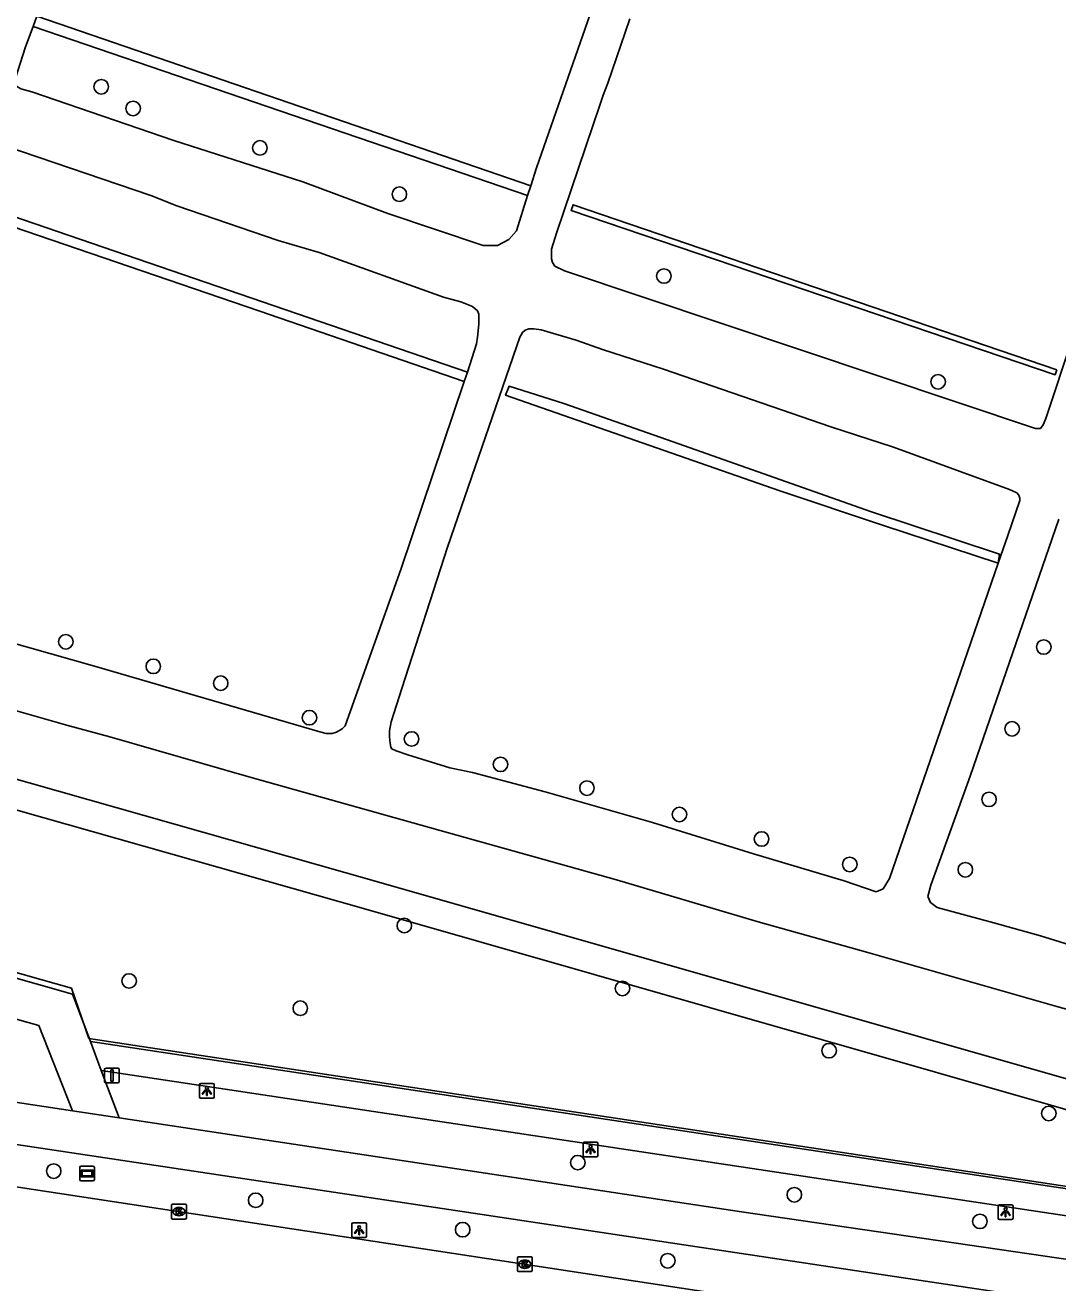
# Model space of a CAD drawing. Extents: x 163010 to 163853, y 382793 to 383982.
# Drawn here: x 163538.3 to 163607.8, y 382972.9 to 383057.6 of the extents above; entities that cross this region are included whole.
import ezdxf

# ---------------------------------------------------------------- set-up
doc = ezdxf.new("R2010")
doc.units = 0
for name, color, linetype in [('IMGEO_Boom', 7, 'Continuous'), ('IMGEO_Fietspad_gesloten', 7, 'Continuous'), ('IMGEO_Groenvoorziening', 7, 'Continuous'), ('IMGEO_Haag', 7, 'Continuous'), ('IMGEO_Hek', 7, 'Continuous'), ('IMGEO_Kolk', 7, 'Continuous'), ('IMGEO_Lichtpunt', 7, 'Continuous'), ('IMGEO_Rijbaan_lokaal_gesloten', 7, 'Continuous'), ('IMGEO_Straatnaambord', 7, 'Continuous'), ('IMGEO_Verkeersbordpaal', 7, 'Continuous'), ('IMGEO_Voetpad_gesloten', 7, 'Continuous'), ('IMGEO_Voetpad_open', 7, 'Continuous')]:
    doc.layers.add(name, color=color, linetype=linetype)

msp = doc.modelspace()

# ---------------------------------------------------------------- linework, layer by layer
at = {"layer": 'IMGEO_Boom'}
for centre in [(163543.418, 383053.468), (163545.563, 383052.008), (163554.1, 383049.35), (163563.487, 383046.229), (163581.291, 383040.721), (163599.748, 383033.598), (163541.035, 383016.091), (163606.86, 383015.735), (163546.922, 383014.437), (163551.461, 383013.303), (163557.435, 383010.98), (163564.308, 383009.549), (163604.726, 383010.231), (163570.293, 383007.836), (163576.112, 383006.238), (163603.175, 383005.477), (163582.339, 383004.462), (163587.866, 383002.812), (163593.8, 383001.099), (163601.578, 383000.739), (163563.818, 382996.984), (163545.297, 382993.252), (163578.503, 382992.746), (163556.815, 382991.413), (163592.412, 382988.557), (163607.198, 382984.331), (163575.497, 382981.018), (163540.22, 382980.447), (163553.813, 382978.481), (163590.07, 382978.854), (163567.746, 382976.502), (163602.56, 382977.06), (163581.551, 382974.409)]:
    msp.add_circle(centre, 0.489, dxfattribs=at)
at = {"layer": 'IMGEO_Fietspad_gesloten'}
for points in [[(163428.914, 383001.629), (163486.6, 382992.801), (163541.477, 382984.514)], [(163541.477, 382984.514), (163544.618, 382984.04)], [(163544.618, 382984.04), (163586.506, 382977.714), (163617.09, 382973.246)], [(163613.517, 382970.829), (163535.899, 382982.51), (163535.102, 382981.749), (163534.742, 382980.793)]]:
    msp.add_lwpolyline(points, dxfattribs=at)
at = {"layer": 'IMGEO_Groenvoorziening'}
for points in [[(163636.077, 382979.286), (163633.521, 382979.785), (163623.223, 382982.416), (163561.785, 383000), (163500, 383017.548), (163439.987, 383034.274), (163435.674, 383035.631)], [(163436.817, 383033.173), (163439.417, 383032.355), (163499.457, 383015.622), (163561.236, 382998.076), (163622.699, 382980.484), (163631.052, 382978.35)]]:
    msp.add_lwpolyline(points, dxfattribs=at)
at = {"layer": 'IMGEO_Haag'}
for points in [[(163572.325, 383046.79), (163539.081, 383058.231)], [(163572.119, 383046.144), (163538.827, 383057.529)], [(163567.854, 383033.628), (163554.018, 383038.368), (163534.837, 383044.927), (163535.079, 383045.55), (163568.063, 383034.251)], [(163607.727, 383034.411), (163607.625, 383034.072), (163575.048, 383045.128), (163575.182, 383045.521), (163607.727, 383034.411)], [(163603.791, 383021.378), (163595.993, 383023.933), (163589.084, 383026.253), (163570.631, 383032.695), (163570.872, 383033.301), (163574.564, 383032.137), (163581.909, 383029.546), (163595.205, 383024.857), (163603.88, 383021.986), (163603.791, 383021.378)]]:
    msp.add_lwpolyline(points, dxfattribs=at)
at = {"layer": 'IMGEO_Hek'}
for points in [[(163636.077, 382979.286), (163633.521, 382979.785), (163623.223, 382982.416), (163561.785, 383000), (163500, 383017.548), (163439.987, 383034.274), (163435.674, 383035.631)], [(163442.951, 383020.615), (163456.173, 383016.875), (163459.089, 383016.051), (163541.408, 382992.769), (163542.58, 382989.38)], [(163542.58, 382989.38), (163614.059, 382978.551), (163617.025, 382978.102), (163623.63, 382977.101)]]:
    msp.add_lwpolyline(points, dxfattribs=at)
at = {"layer": 'IMGEO_Kolk'}
for p, q in [((163548.15, 382977.292), (163548.15, 382978.144)), ((163548.225, 382978.218), (163549.077, 382978.218)), ((163548.638, 382977.998), (163548.663, 382977.998)), ((163549.151, 382978.144), (163549.151, 382977.292)), ((163549.077, 382977.218), (163548.225, 382977.218)), ((163548.661, 382977.438), (163548.636, 382977.438)), ((163571.426, 382973.751), (163571.426, 382974.603)), ((163571.501, 382974.677), (163572.353, 382974.677)), ((163571.914, 382974.457), (163571.939, 382974.457)), ((163572.427, 382974.603), (163572.427, 382973.751)), ((163572.353, 382973.677), (163571.501, 382973.677)), ((163571.937, 382973.897), (163571.912, 382973.897))]:
    msp.add_line(p, q, dxfattribs=at)
for points in [[(163548.15, 382977.292), (163548.15, 382978.144)], [(163548.225, 382978.218), (163549.077, 382978.218)], [(163548.471, 382977.918), (163548.594, 382977.918), (163548.594, 382977.767), (163548.724, 382977.918), (163548.888, 382977.918), (163548.742, 382977.767), (163548.895, 382977.518), (163548.743, 382977.518), (163548.658, 382977.682), (163548.594, 382977.615), (163548.594, 382977.518), (163548.471, 382977.518), (163548.471, 382977.918)], [(163549.151, 382978.144), (163549.151, 382977.292)], [(163549.077, 382977.218), (163548.225, 382977.218)], [(163571.426, 382973.751), (163571.426, 382974.603)], [(163571.501, 382974.677), (163572.353, 382974.677)], [(163571.747, 382974.377), (163571.87, 382974.377), (163571.87, 382974.226), (163572, 382974.377), (163572.164, 382974.377), (163572.018, 382974.226), (163572.171, 382973.977), (163572.019, 382973.977), (163571.934, 382974.141), (163571.87, 382974.074), (163571.87, 382973.977), (163571.747, 382973.977), (163571.747, 382974.377)], [(163572.427, 382974.603), (163572.427, 382973.751)], [(163572.353, 382973.677), (163571.501, 382973.677)]]:
    msp.add_lwpolyline(points, dxfattribs=at)
for centre, start, end in [((163548.227, 382978.142), 91.55205, 178.44795), ((163548.227, 382978.142), 91.55205, 178.44795), ((163549.075, 382978.142), 1.55205, 88.44795), ((163549.075, 382978.142), 1.55205, 88.44795), ((163548.227, 382977.294), 181.55205, 268.44795), ((163548.227, 382977.294), 181.55205, 268.44795), ((163549.075, 382977.294), 271.55205, 358.44795), ((163549.075, 382977.294), 271.55205, 358.44795), ((163571.503, 382974.601), 91.55205, 178.44795), ((163571.503, 382974.601), 91.55205, 178.44795), ((163572.351, 382974.601), 1.55205, 88.44795), ((163572.351, 382974.601), 1.55205, 88.44795), ((163571.503, 382973.753), 181.55205, 268.44795), ((163571.503, 382973.753), 181.55205, 268.44795), ((163572.351, 382973.753), 271.55205, 358.44795), ((163572.351, 382973.753), 271.55205, 358.44795)]:
    msp.add_arc(centre, 0.0765, start, end, dxfattribs=at)
for centre, major_axis, ratio, start_param, end_param in [((163548.637, 382977.718), (-0.387, 0.002), 0.722429, 4.712389, 7.853982), ((163548.662, 382977.718), (-0.39, 0.002), 0.717154, 1.570796, 4.712389), ((163571.913, 382974.177), (-0.387, 0.002), 0.722429, 4.712389, 7.853982), ((163571.938, 382974.177), (-0.39, 0.002), 0.717154, 1.570796, 4.712389)]:
    msp.add_ellipse(centre, major_axis=major_axis, ratio=ratio, start_param=start_param, end_param=end_param, dxfattribs=at)
at = {"layer": 'IMGEO_Lichtpunt'}
for p, q in [((163550.029, 382986.25), (163550.029, 382985.443)), ((163550.029, 382986.25), (163550.029, 382985.443)), ((163550.931, 382986.345), (163550.123, 382986.345)), ((163550.931, 382986.345), (163550.123, 382986.345)), ((163551.025, 382985.443), (163551.025, 382986.25)), ((163551.025, 382985.443), (163551.025, 382986.25)), ((163550.123, 382985.349), (163550.931, 382985.349)), ((163550.123, 382985.349), (163550.931, 382985.349)), ((163575.857, 382982.311), (163575.857, 382981.504)), ((163575.857, 382982.311), (163575.857, 382981.504)), ((163576.759, 382982.406), (163575.951, 382982.406)), ((163576.759, 382982.406), (163575.951, 382982.406)), ((163576.853, 382981.504), (163576.853, 382982.311)), ((163576.853, 382981.504), (163576.853, 382982.311)), ((163575.951, 382981.41), (163576.759, 382981.41)), ((163575.951, 382981.41), (163576.759, 382981.41)), ((163603.792, 382978.08), (163603.792, 382977.273)), ((163603.792, 382978.08), (163603.792, 382977.273)), ((163604.694, 382978.175), (163603.886, 382978.175)), ((163604.694, 382978.175), (163603.886, 382978.175)), ((163604.788, 382977.273), (163604.788, 382978.08)), ((163604.788, 382977.273), (163604.788, 382978.08)), ((163560.281, 382976.871), (163560.281, 382976.064)), ((163560.281, 382976.871), (163560.281, 382976.064)), ((163561.183, 382976.966), (163560.375, 382976.966)), ((163561.183, 382976.966), (163560.375, 382976.966)), ((163561.277, 382976.064), (163561.277, 382976.871)), ((163561.277, 382976.064), (163561.277, 382976.871)), ((163603.886, 382977.179), (163604.694, 382977.179)), ((163603.886, 382977.179), (163604.694, 382977.179)), ((163560.375, 382975.97), (163561.183, 382975.97)), ((163560.375, 382975.97), (163561.183, 382975.97))]:
    msp.add_line(p, q, dxfattribs=at)
for points in [[(163550.403, 382985.914), (163550.442, 382985.886), (163550.254, 382985.624), (163550.216, 382985.651), (163550.403, 382985.914)], [(163550.505, 382985.866), (163550.552, 382985.866), (163550.552, 382985.544), (163550.505, 382985.544), (163550.505, 382985.866)], [(163550.615, 382985.886), (163550.653, 382985.913), (163550.84, 382985.651), (163550.801, 382985.623), (163550.615, 382985.886)], [(163576.231, 382981.975), (163576.27, 382981.947), (163576.082, 382981.685), (163576.044, 382981.712), (163576.231, 382981.975)], [(163576.443, 382981.947), (163576.481, 382981.974), (163576.668, 382981.712), (163576.629, 382981.684), (163576.443, 382981.947)], [(163576.333, 382981.927), (163576.38, 382981.927), (163576.38, 382981.605), (163576.333, 382981.605), (163576.333, 382981.927)], [(163604.166, 382977.744), (163604.205, 382977.716), (163604.017, 382977.454), (163603.979, 382977.481), (163604.166, 382977.744)], [(163604.378, 382977.716), (163604.416, 382977.743), (163604.603, 382977.481), (163604.564, 382977.453), (163604.378, 382977.716)], [(163604.268, 382977.696), (163604.315, 382977.696), (163604.315, 382977.374), (163604.268, 382977.374), (163604.268, 382977.696)], [(163560.655, 382976.535), (163560.694, 382976.507), (163560.506, 382976.245), (163560.468, 382976.272), (163560.655, 382976.535)], [(163560.757, 382976.487), (163560.804, 382976.487), (163560.804, 382976.165), (163560.757, 382976.165), (163560.757, 382976.487)], [(163560.867, 382976.507), (163560.905, 382976.534), (163561.092, 382976.272), (163561.053, 382976.244), (163560.867, 382976.507)]]:
    msp.add_lwpolyline(points, dxfattribs=at)
for centre in [(163550.528, 382986.048), (163576.356, 382982.109), (163604.291, 382977.878), (163560.78, 382976.669)]:
    msp.add_circle(centre, 0.0994, dxfattribs=at)
for centre, start, end in [((163550.123, 382986.25), 90, 180), ((163550.123, 382986.25), 90, 180), ((163550.931, 382986.25), 0, 90), ((163550.931, 382986.25), 0, 90), ((163550.123, 382985.443), 180, 270), ((163550.123, 382985.443), 180, 270), ((163550.931, 382985.443), 270, 0), ((163550.931, 382985.443), 270, 360), ((163575.951, 382982.311), 90, 180), ((163575.951, 382982.311), 90, 180), ((163576.759, 382982.311), 0, 90), ((163576.759, 382982.311), 0, 90), ((163575.951, 382981.504), 180, 270), ((163575.951, 382981.504), 180, 270), ((163576.759, 382981.504), 270, 0), ((163576.759, 382981.504), 270, 360), ((163603.886, 382978.08), 90, 180), ((163603.886, 382978.08), 90, 180), ((163604.694, 382978.08), 0, 90), ((163604.694, 382978.08), 0, 90), ((163560.375, 382976.871), 90, 180), ((163560.375, 382976.871), 90, 180), ((163561.183, 382976.871), 0, 90), ((163561.183, 382976.871), 0, 90), ((163603.886, 382977.273), 180, 270), ((163603.886, 382977.273), 180, 270), ((163604.694, 382977.273), 270, 0), ((163604.694, 382977.273), 270, 360), ((163560.375, 382976.064), 180, 270), ((163560.375, 382976.064), 180, 270), ((163561.183, 382976.064), 270, 0), ((163561.183, 382976.064), 270, 360)]:
    msp.add_arc(centre, 0.0946, start, end, dxfattribs=at)
at = {"layer": 'IMGEO_Rijbaan_lokaal_gesloten'}
msp.add_lwpolyline([(163535.444, 382979.722), (163617.533, 382967.225), (163620.509, 382966.927)], dxfattribs=at)
at = {"layer": 'IMGEO_Straatnaambord'}
for p, q in [((163541.967, 382979.884), (163541.967, 382980.684)), ((163541.967, 382980.684), (163541.967, 382979.884)), ((163542.067, 382980.784), (163542.857, 382980.784)), ((163542.857, 382980.784), (163542.067, 382980.784)), ((163542.957, 382980.684), (163542.957, 382979.884)), ((163542.957, 382979.884), (163542.957, 382980.684)), ((163542.857, 382979.784), (163542.067, 382979.784)), ((163542.067, 382979.784), (163542.857, 382979.784))]:
    msp.add_line(p, q, dxfattribs=at)
for points in [[(163542.068, 382980.516), (163542.856, 382980.516), (163542.856, 382980.052), (163542.068, 382980.052), (163542.068, 382980.516)], [(163542.133, 382980.451), (163542.133, 382980.117), (163542.791, 382980.117), (163542.791, 382980.451), (163542.133, 382980.451)]]:
    msp.add_lwpolyline(points, dxfattribs=at)
for centre, start, end in [((163542.067, 382980.684), 90, 180), ((163542.067, 382980.684), 90, 180), ((163542.857, 382980.684), 0, 90), ((163542.857, 382980.684), 360, 90), ((163542.067, 382979.884), 180, 270), ((163542.067, 382979.884), 180, 270), ((163542.857, 382979.884), 270, 0), ((163542.857, 382979.884), 270, 0)]:
    msp.add_arc(centre, 0.1, start, end, dxfattribs=at)
at = {"layer": 'IMGEO_Verkeersbordpaal'}
for p, q in [((163543.642, 382986.489), (163543.642, 382987.289)), ((163543.642, 382987.289), (163543.642, 382986.489)), ((163543.742, 382987.389), (163544.532, 382987.389)), ((163544.532, 382987.389), (163543.742, 382987.389)), ((163544.632, 382987.289), (163544.632, 382986.489)), ((163544.632, 382986.489), (163544.632, 382987.289)), ((163544.532, 382986.389), (163543.742, 382986.389)), ((163543.742, 382986.389), (163544.532, 382986.389))]:
    msp.add_line(p, q, dxfattribs=at)
msp.add_lwpolyline([(163544.062, 382987.264), (163544.212, 382987.264), (163544.212, 382986.514), (163544.062, 382986.514), (163544.062, 382987.264)], dxfattribs=at)
for centre, start, end in [((163543.742, 382987.289), 90, 180), ((163543.742, 382987.289), 90, 180), ((163544.532, 382987.289), 0, 90), ((163544.532, 382987.289), 360, 90), ((163543.742, 382986.489), 180, 270), ((163543.742, 382986.489), 180, 270), ((163544.532, 382986.489), 270, 0), ((163544.532, 382986.489), 270, 0)]:
    msp.add_arc(centre, 0.1, start, end, dxfattribs=at)
at = {"layer": 'IMGEO_Voetpad_gesloten'}
for points in [[(163572.325, 383046.79), (163572.711, 383047.998), (163579.758, 383068.217), (163580.638, 383070.701), (163580.512, 383071.408), (163580.28, 383072.028), (163579.921, 383072.377), (163575.785, 383073.992), (163549.831, 383084.522), (163549.324, 383084.673), (163548.823, 383084.551), (163548.394, 383084.316), (163548.147, 383084.045), (163547.849, 383083.514), (163547.02, 383081.384), (163546.673, 383080.294), (163540.33, 383061.689), (163539.081, 383058.231)], [(163539.081, 383058.231), (163538.827, 383057.529)], [(163538.827, 383057.529), (163538.328, 383056.147), (163537.626, 383053.969), (163537.626, 383053.634), (163537.709, 383053.508), (163538.004, 383053.33), (163538.746, 383053.127), (163548.309, 383049.839), (163556.997, 383047.06), (163562.716, 383044.932), (163569.127, 383042.77), (163570.082, 383042.77), (163570.844, 383043.192), (163571.359, 383043.76), (163572.119, 383046.144)], [(163579.007, 383058.052), (163578.694, 383057.128), (163577.508, 383053.702), (163577.195, 383052.891), (163576.971, 383052.234), (163576.52, 383050.9), (163574.055, 383043.61), (163573.734, 383042.52), (163573.734, 383041.876), (163573.797, 383041.622), (163573.959, 383041.382), (163574.598, 383041.07), (163606.305, 383030.463), (163606.633, 383030.463), (163606.825, 383030.691), (163607.002, 383031.128), (163614.212, 383052.892), (163615.436, 383056.55), (163615.436, 383057.298), (163615.039, 383057.898)], [(163568.063, 383034.251), (163568.671, 383036.155), (163568.75, 383036.614), (163568.827, 383037.474), (163568.827, 383037.874), (163568.827, 383038.155), (163568.741, 383038.379), (163568.397, 383038.66), (163567.615, 383038.991), (163566.445, 383039.293), (163558.076, 383042.313), (163555.317, 383043.121), (163548.498, 383045.451), (163546.766, 383046.137), (163536.999, 383049.457)], [(163572.119, 383046.144), (163572.325, 383046.79)], [(163603.791, 383021.378), (163604.434, 383023.242), (163605.249, 383025.601), (163605.249, 383025.753), (163605.179, 383025.964), (163605.053, 383026.116), (163604.56, 383026.355), (163599.582, 383028.175), (163596.751, 383029.193), (163592.534, 383030.559), (163581.27, 383034.454), (163577.164, 383035.778), (163575.385, 383036.401), (163573.033, 383037.103), (163572.535, 383037.159), (163572.193, 383037.159), (163571.961, 383037.078), (163571.783, 383036.924), (163571.596, 383036.603), (163569.971, 383031.902), (163566.715, 383022.461), (163563.659, 383012.934), (163562.923, 383010.711), (163562.81, 383010.104), (163562.81, 383009.699), (163562.873, 383009.243), (163562.915, 383009), (163562.981, 383008.874), (163563.262, 383008.741), (163564.054, 383008.481), (163566.887, 383007.597), (163568.418, 383007.288), (163573.29, 383005.98), (163580.526, 383003.913), (163587.323, 383001.816), (163593.426, 382999.998), (163595.581, 382999.262), (163596.041, 382999.46), (163596.47, 383000.156), (163603.791, 383021.378)], [(163527.275, 383018.887), (163543.114, 383014.406), (163558.143, 383010.034), (163558.548, 383009.92), (163558.961, 383009.92), (163559.252, 383010.013), (163559.632, 383010.219), (163559.843, 383010.43), (163563.616, 383021.035), (163567.854, 383033.628)], [(163567.854, 383033.628), (163568.063, 383034.251)], [(163607.877, 383024.355), (163601.895, 383007.035), (163599.25, 382999.698), (163599.055, 382998.93), (163599.229, 382998.53), (163599.682, 382998.19), (163603.498, 382997.161), (163606.649, 382996.291), (163612.562, 382994.446)], [(163431.74, 383020.75), (163504.403, 383000.04), (163539.22, 382990.257), (163541.477, 382984.514)], [(163542.689, 382989.179), (163541.493, 382992.365), (163443.083, 383020.345)], [(163646.556, 382983.428), (163645.295, 382983.428), (163641.035, 382983.428), (163636.396, 382983.831), (163634.386, 382984.269), (163631.243, 382984.903), (163630.027, 382985.162), (163626.11, 382986.382), (163625.057, 382986.692), (163621.804, 382987.65), (163607.732, 382991.53), (163595.01, 382995.175), (163587.646, 382997.243), (163578.101, 383000.056), (163566.8, 383003.221), (163553.346, 383006.989), (163543.99, 383009.694), (163541.172, 383010.453), (163537.392, 383011.536)], [(163543.424, 382987.221), (163542.689, 382989.179)], [(163544.618, 382984.04), (163543.424, 382987.221)]]:
    msp.add_lwpolyline(points, dxfattribs=at)
at = {"layer": 'IMGEO_Voetpad_open'}
for points in [[(163631.052, 382978.35), (163623.595, 382976.962), (163542.689, 382989.179)], [(163543.424, 382987.221), (163623.611, 382975.155), (163636.061, 382977.511)]]:
    msp.add_lwpolyline(points, dxfattribs=at)

doc.saveas('drawing.dxf')
